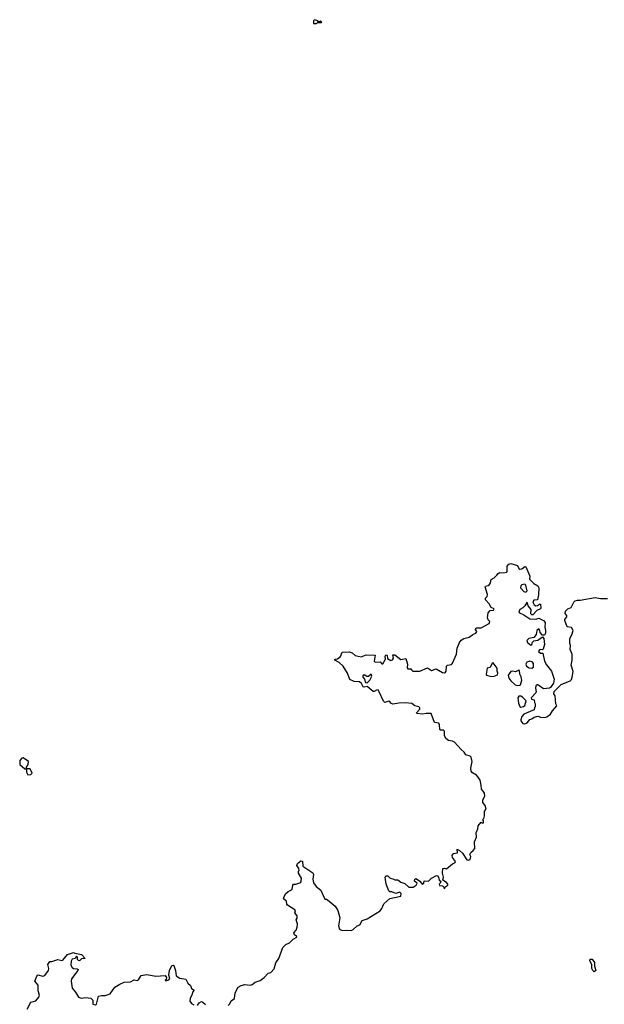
# Model space of a CAD drawing. Extents: x 2219101 to 2444320, y 201258 to 358766.
# Tile 299 of 349: x 2421152 to 2427047, y 259113 to 269050. Entities that reach past the tile are written whole.
import ezdxf

# ---------------------------------------------------------------- set-up
doc = ezdxf.new("R2010")
doc.units = 0

msp = doc.modelspace()

# ---------------------------------------------------------------- linework, layer by layer
at = {"layer": '0CON10XD'}
for points in [[(2424145, 269010), (2424155, 269020), (2424195, 269020), (2424200, 269025), (2424185, 269040), (2424178.3, 269031.7), (2424165, 269030), (2424158.3, 269038.3), (2424125, 269050), (2424113, 269037), (2424113, 269013), (2424145, 269010)], [(2425151.7, 260378.3), (2425186.4, 260356.4), (2425215, 260322.5), (2425227.5, 260335), (2425231.7, 260358.3), (2425275, 260356.7), (2425305, 260386.2), (2425355, 260412), (2425365, 260410), (2425375.8, 260395), (2425382.5, 260365), (2425397.5, 260355), (2425392.5, 260335), (2425382.5, 260325), (2425383.3, 260313.3), (2425415, 260310), (2425430, 260295), (2425435, 260280), (2425440, 260295), (2425467.5, 260315), (2425467.5, 260325), (2425455, 260342.5), (2425420, 260365), (2425426.7, 260395), (2425415.6, 260435), (2425417.5, 260482.5), (2425435, 260486.7), (2425455, 260481.2), (2425517.7, 260532.3), (2425543.3, 260545), (2425547.5, 260555), (2425517.5, 260595), (2425512.9, 260615), (2425525.4, 260634.5), (2425565, 260640), (2425562.5, 260677.5), (2425585, 260666), (2425616.9, 260636.9), (2425660.6, 260570.6), (2425675, 260566), (2425693.3, 260575), (2425700, 260605), (2425692.5, 260625), (2425702.5, 260645), (2425725.9, 260664.1), (2425740, 260685), (2425738.3, 260751.7), (2425759.3, 260800.7), (2425753.3, 260845), (2425770, 260885), (2425773.8, 260915), (2425805, 260950), (2425815, 260940), (2425830, 260945), (2425830, 260965), (2425820, 260975), (2425831.7, 260988.3), (2425838.8, 261015), (2425838.3, 261061.7), (2425856.4, 261083.6), (2425845, 261120), (2425820.7, 261150.7), (2425823.3, 261175), (2425843.8, 261215), (2425840, 261245), (2425824.3, 261264.3), (2425808, 261285), (2425806, 261325), (2425794.1, 261374.1), (2425776.2, 261405), (2425757.5, 261425), (2425717.7, 261447.7), (2425703.8, 261465), (2425701.2, 261495), (2425715.8, 261565), (2425705.5, 261605.5), (2425695, 261616), (2425650, 261630), (2425635, 261658.8), (2425603, 261683), (2425535, 261757.5), (2425515, 261768.6), (2425475, 261774), (2425450, 261795), (2425434.2, 261824.2), (2425435, 261871.2), (2425425, 261880), (2425395, 261880), (2425387.1, 261887.1), (2425386.5, 261935), (2425378.9, 261948.9), (2425335, 261955.7), (2425299.6, 262049.5), (2425250.4, 262049.5), (2425215, 262040), (2425157.5, 262047.5), (2425152.5, 262055), (2425187, 262093), (2425185.7, 262105), (2425175.9, 262115.9), (2425135, 262126.5), (2425105, 262147.1), (2425043.1, 262156.9), (2424975, 262153.3), (2424915, 262142.5), (2424895, 262152.5), (2424885, 262170), (2424875, 262172.5), (2424835, 262160), (2424821.7, 262171.7), (2424775, 262267.5), (2424765, 262286.7), (2424750, 262285), (2424725, 262270), (2424715, 262271.2), (2424655, 262320), (2424625, 262313.3), (2424615, 262317.5), (2424599.4, 262349.4), (2424577.3, 262367.3), (2424525, 262371.2), (2424482.3, 262392.3), (2424456, 262455), (2424415, 262526.7), (2424373.8, 262563.8), (2424330, 262585), (2424330, 262595), (2424355, 262600), (2424386.5, 262623.5), (2424402.4, 262667.6), (2424475, 262671.4), (2424505, 262660), (2424535, 262633.5), (2424595, 262619.5), (2424645, 262640), (2424735, 262635.8), (2424725.6, 262575), (2424735, 262566.7), (2424785, 262569.6), (2424805, 262549.4), (2424815, 262550.6), (2424840, 262595), (2424836, 262625), (2424845, 262641.2), (2424855.8, 262635.8), (2424861.3, 262601.3), (2424895, 262581.1), (2424911.9, 262588.1), (2424922.3, 262605), (2424915, 262640), (2424935, 262641.2), (2424995, 262594), (2425045, 262602.5), (2425060.6, 262545), (2425058.3, 262508.3), (2425065, 262498), (2425097.5, 262497.5), (2425101.7, 262488.3), (2425116.4, 262476.4), (2425186, 262474), (2425265, 262510), (2425305, 262483.3), (2425353, 262497), (2425415, 262460), (2425435, 262457.5), (2425446.4, 262463.6), (2425452.5, 262475), (2425454.2, 262525.8), (2425465.9, 262534.1), (2425505, 262541.2), (2425514.5, 262555.5), (2425555.6, 262645), (2425564.1, 262705.9), (2425587.1, 262765), (2425605, 262789.2), (2425630, 262805), (2425685, 262817.3), (2425720, 262845), (2425752.6, 262857.4), (2425760.4, 262875), (2425748.9, 262895), (2425755, 262912), (2425805, 262913.3), (2425887.5, 262955), (2425892.5, 262975), (2425874.5, 262994.5), (2425868.3, 263011.7), (2425875.8, 263065), (2425895, 263086.2), (2425928, 263092), (2425936.7, 263105), (2425905, 263117.5), (2425884.2, 263154.2), (2425850, 263195), (2425847.7, 263212.3), (2425865, 263228.8), (2425869.5, 263250.5), (2425845.7, 263325), (2425847.7, 263332.3), (2425875, 263340), (2425889.3, 263350.7), (2425900.8, 263365), (2425905, 263400), (2425935, 263415.8), (2425964.5, 263445), (2425975, 263459.2), (2425995, 263470.8), (2426035, 263466.7), (2426064, 263475), (2426068.9, 263485), (2426068.8, 263535), (2426085, 263553.8), (2426105, 263562.5), (2426171.3, 263541.3), (2426185, 263510.8), (2426195, 263502.9), (2426215, 263508.2), (2426245, 263530), (2426256.7, 263526.7), (2426297.5, 263435), (2426292.5, 263405), (2426335, 263358.8), (2426375, 263337.5), (2426385.7, 263315), (2426384.3, 263245), (2426373.8, 263196.2), (2426335, 263190.8), (2426326.7, 263175), (2426328.5, 263165), (2426340, 263145), (2426355, 263134.4), (2426373.1, 263136.9), (2426395, 263152.5), (2426405, 263150), (2426408.3, 263111.7), (2426405, 263102.5), (2426365, 263088.6), (2426325.6, 263044.4), (2426315, 263042), (2426305.7, 263055), (2426308.9, 263099), (2426280.6, 263135), (2426273.6, 263163.6), (2426265, 263168.8), (2426245.8, 263135), (2426226.9, 263115), (2426193.8, 263096.2), (2426184.6, 263074.6), (2426192.7, 263062.7), (2426235.8, 263045), (2426295, 263002), (2426355, 263000.8), (2426385, 263008.8), (2426433.3, 262985), (2426450, 262965), (2426447.6, 262917.6), (2426453.3, 262885), (2426453, 262857), (2426445, 262840), (2426425, 262837.5), (2426400, 262865), (2426397.5, 262885), (2426385, 262902.5), (2426367.5, 262885), (2426360, 262845), (2426335, 262816.2), (2426285, 262804.4), (2426264.5, 262785), (2426273.3, 262765), (2426305, 262738.6), (2426315, 262743.8), (2426323.1, 262766.9), (2426335, 262780), (2426375, 262787.8), (2426425, 262820), (2426437.5, 262805), (2426443.3, 262745), (2426431.7, 262698.3), (2426425, 262690), (2426405, 262693.3), (2426395, 262688.8), (2426383.6, 262673.6), (2426405, 262657.5), (2426427, 262657), (2426443.3, 262575), (2426465, 262537.5), (2426515.9, 262475.9), (2426541.4, 262395), (2426534, 262355), (2426505, 262308.8), (2426495, 262304), (2426435, 262296.2), (2426375, 262336.2), (2426365, 262338.8), (2426355, 262327.5), (2426351.4, 262305), (2426360, 262265), (2426356.7, 262255), (2426310, 262205), (2426311.7, 262191.7), (2426340, 262185), (2426341.7, 262158.3), (2426350, 262145), (2426350, 262115), (2426343, 262107), (2426340, 262085), (2426235, 262042.5), (2426215, 262017.5), (2426206.7, 261985), (2426206.7, 261975), (2426227, 261947), (2426245, 261942.5), (2426267.5, 261955), (2426295, 261987.5), (2426315, 261993.3), (2426339.3, 262010.7), (2426375, 262022.5), (2426405, 262010), (2426445, 262006.7), (2426467.5, 262015), (2426505, 262042.5), (2426523.3, 262075), (2426567.5, 262125), (2426556.9, 262146.9), (2426550.7, 262225), (2426537.5, 262245), (2426541.3, 262268.7), (2426611.1, 262338.9), (2426703, 262377), (2426715, 262390), (2426724, 262415), (2426731.7, 262471.7), (2426713.3, 262535), (2426722.5, 262582.5), (2426721.2, 262645), (2426703.3, 262695), (2426706.2, 262735), (2426700, 262755), (2426698.8, 262805), (2426718.6, 262841.4), (2426731.6, 262885), (2426715, 262914.6), (2426671.2, 262921.2), (2426650, 262985), (2426650, 262995), (2426668.8, 263025), (2426668, 263038), (2426651.7, 263058.3), (2426655, 263080), (2426680, 263105), (2426713.9, 263116.1), (2426739.6, 263170.5), (2426754.2, 263185.8), (2426775, 263193.3), (2426805, 263192.5), (2426955, 263220), (2427009.3, 263209.3), (2427078.3, 263208.3)], [(2426255, 263272.9), (2426269.2, 263285), (2426255, 263343.3), (2426245, 263352), (2426214, 263346), (2426204.1, 263335.9), (2426200.8, 263315), (2426235, 263277.5), (2426255, 263272.9)], [(2425905, 262420), (2425935, 262424.3), (2425970.5, 262439.5), (2425974.5, 262455), (2425966.5, 262475), (2425966.9, 262506.9), (2425925, 262560), (2425915, 262556.7), (2425895, 262510.6), (2425864, 262505), (2425856.7, 262445), (2425860, 262435), (2425905, 262420)], [(2426315, 262504.4), (2426334.2, 262515.8), (2426331.3, 262551.3), (2426320.7, 262570.7), (2426295, 262577.1), (2426264.4, 262565.6), (2426257.1, 262545), (2426263.8, 262525), (2426288.5, 262508.5), (2426315, 262504.4)], [(2424655, 262357.5), (2424681.2, 262385), (2424703.8, 262425), (2424695, 262445.7), (2424668.7, 262421.3), (2424651.7, 262421.7), (2424625, 262438.1), (2424610.9, 262429.1), (2424612.9, 262415), (2424630, 262395), (2424640, 262360), (2424655, 262357.5)], [(2426175, 262329.5), (2426195, 262332.5), (2426202.1, 262337.9), (2426214.7, 262385), (2426208.2, 262418.3), (2426194, 262446), (2426190.4, 262480.5), (2426185, 262486.2), (2426150.4, 262469.5), (2426124.2, 262475.8), (2426105, 262473.3), (2426076.7, 262435), (2426084, 262405), (2426105, 262376), (2426147.8, 262337.8), (2426175, 262329.5)], [(2426205, 262113.3), (2426231.7, 262118.3), (2426245, 262130), (2426260, 262175), (2426223.6, 262213.6), (2426205, 262222.5), (2426185, 262222.5), (2426176.2, 262205), (2426183, 262153), (2426195, 262120), (2426205, 262113.3)], [(2421235, 261430), (2421265, 261433.8), (2421276.7, 261445), (2421258.3, 261488.3), (2421220, 261490), (2421220, 261505), (2421237, 261533), (2421240, 261565), (2421185, 261600), (2421171.7, 261598.3), (2421152.5, 261575), (2421151.7, 261531.7), (2421205, 261490), (2421220, 261490), (2421220, 261455), (2421235, 261430)], [(2423255, 259102.5), (2423270.7, 259119.3), (2423283.6, 259146.4), (2423318.3, 259171.7), (2423325, 259230), (2423355, 259286.7), (2423385, 259303.8), (2423423, 259313), (2423475, 259306.7), (2423495, 259312.5), (2423525, 259337.5), (2423575, 259352.5), (2423616.4, 259383.6), (2423658.3, 259428.3), (2423685, 259432.5), (2423718.3, 259471.7), (2423735, 259530), (2423763.9, 259576.1), (2423804, 259685), (2423834.4, 259715.6), (2423872.5, 259735), (2423908.8, 259771.2), (2423945, 259790), (2423945, 259797.5), (2423922.5, 259815), (2423917.5, 259835), (2423938.3, 259861.7), (2423948.3, 259891.7), (2423952.5, 259925), (2423940, 259965), (2423949.3, 259980.7), (2423950, 260005), (2423927.5, 260035), (2423932.5, 260055), (2423926.4, 260066.4), (2423852.3, 260112.3), (2423843.8, 260125), (2423842.5, 260155), (2423825, 260166.2), (2423811.2, 260185), (2423830.4, 260229.5), (2423857.7, 260252.3), (2423897.6, 260272.4), (2423904.3, 260315.7), (2423912.5, 260325), (2423935, 260326.2), (2423975, 260340), (2423985, 260344), (2423990, 260355), (2423993.3, 260385), (2423962.5, 260435), (2423962.5, 260455), (2423970, 260465), (2423967.5, 260485), (2423946.2, 260515), (2423953.8, 260535), (2423985, 260560), (2424005, 260556.7), (2424008, 260508), (2424108.3, 260438.3), (2424113.3, 260425), (2424106.7, 260375), (2424115, 260340), (2424140.4, 260300.5), (2424188, 260265), (2424211.7, 260211.7), (2424230, 260175), (2424245, 260172.5), (2424272.5, 260155), (2424332.5, 260105), (2424360.7, 260060.7), (2424380, 259985), (2424367.5, 259905), (2424375, 259870), (2424405, 259857.5), (2424445, 259862.5), (2424495, 259857.5), (2424513, 259867), (2424553.9, 259906.1), (2424582.5, 259915), (2424605, 259957.5), (2424656.7, 259975), (2424785, 260056), (2424805, 260080), (2424825, 260126.7), (2424885, 260181.2), (2424996.4, 260203.6), (2424999.7, 260229.7), (2424985, 260244), (2424945, 260232.5), (2424905, 260246.7), (2424885, 260247.5), (2424875, 260257.5), (2424847.1, 260325), (2424837.5, 260395), (2424842.1, 260407.9), (2424865, 260410), (2424887.5, 260385), (2424915, 260380), (2424935, 260367.5), (2424965, 260367.5), (2424996.4, 260346.4), (2425035, 260333.3), (2425076.4, 260296.4), (2425120, 260295), (2425151.2, 260315), (2425160, 260335), (2425132.5, 260355), (2425135, 260377.5), (2425145, 260382.5), (2425151.7, 260378.3)], [(2421227.5, 259065), (2421262.5, 259135), (2421315, 259146.7), (2421343.3, 259185), (2421350, 259205), (2421338.8, 259248.8), (2421337.5, 259305), (2421305.7, 259345), (2421324.6, 259395.4), (2421335, 259410), (2421383.8, 259396.2), (2421405, 259403.3), (2421440.8, 259455), (2421443.9, 259473.9), (2421436.4, 259513.6), (2421455, 259543.3), (2421476.4, 259543.6), (2421535, 259564), (2421575, 259556.7), (2421585, 259560), (2421635, 259616.7), (2421693, 259637), (2421708.6, 259628.6), (2421776.1, 259616.1), (2421812.5, 259575), (2421775, 259572.9), (2421755, 259553.3), (2421745, 259554.2), (2421733.8, 259565), (2421735, 259590), (2421725, 259598.8), (2421712.5, 259575), (2421681.7, 259568.3), (2421671.1, 259548.9), (2421667.4, 259507.4), (2421681.5, 259485), (2421695, 259474.4), (2421731.2, 259471.2), (2421740, 259465), (2421738, 259455), (2421675, 259370), (2421670, 259345), (2421680, 259275), (2421715, 259233.8), (2421745, 259183.8), (2421775, 259174.2), (2421815, 259181.2), (2421870, 259175), (2421890, 259155), (2421890, 259115), (2421915, 259107.5), (2421927.5, 259115), (2421946.1, 259193.9), (2421975, 259203.3), (2422015, 259201.2), (2422065, 259217.5), (2422110, 259285), (2422162.5, 259315), (2422205, 259337.1), (2422269.3, 259340.7), (2422305, 259360), (2422335, 259352.5), (2422349.3, 259360.7), (2422375, 259402.5), (2422435, 259412.5), (2422525, 259396.2), (2422620, 259405), (2422632.5, 259385), (2422627.5, 259362.5), (2422620, 259355), (2422625, 259350), (2422635, 259352.5), (2422655, 259360), (2422666.7, 259375), (2422657, 259407), (2422661.2, 259455), (2422684.3, 259505), (2422699.1, 259509.1), (2422707.5, 259505), (2422723.3, 259455), (2422730.9, 259400.9), (2422765, 259378), (2422826.2, 259365), (2422847, 259327), (2422872.3, 259302.3), (2422885, 259273.3), (2422910, 259255), (2422893.3, 259235), (2422887.5, 259205), (2422870, 259175), (2422867.5, 259145), (2422885, 259122.5), (2422906.4, 259106.4)], [(2426945, 259440), (2426930, 259455), (2426922.5, 259475), (2426921.7, 259511.7), (2426900, 259555), (2426905, 259567.5), (2426925, 259570), (2426946.4, 259536.4), (2426948.3, 259498.3), (2426960, 259455), (2426945, 259440)], [(2422945, 259102.5), (2422960.7, 259129.3), (2422985, 259140), (2423000, 259135), (2423025, 259110)]]:
    msp.add_lwpolyline(points, dxfattribs=at)

doc.saveas('drawing.dxf')
